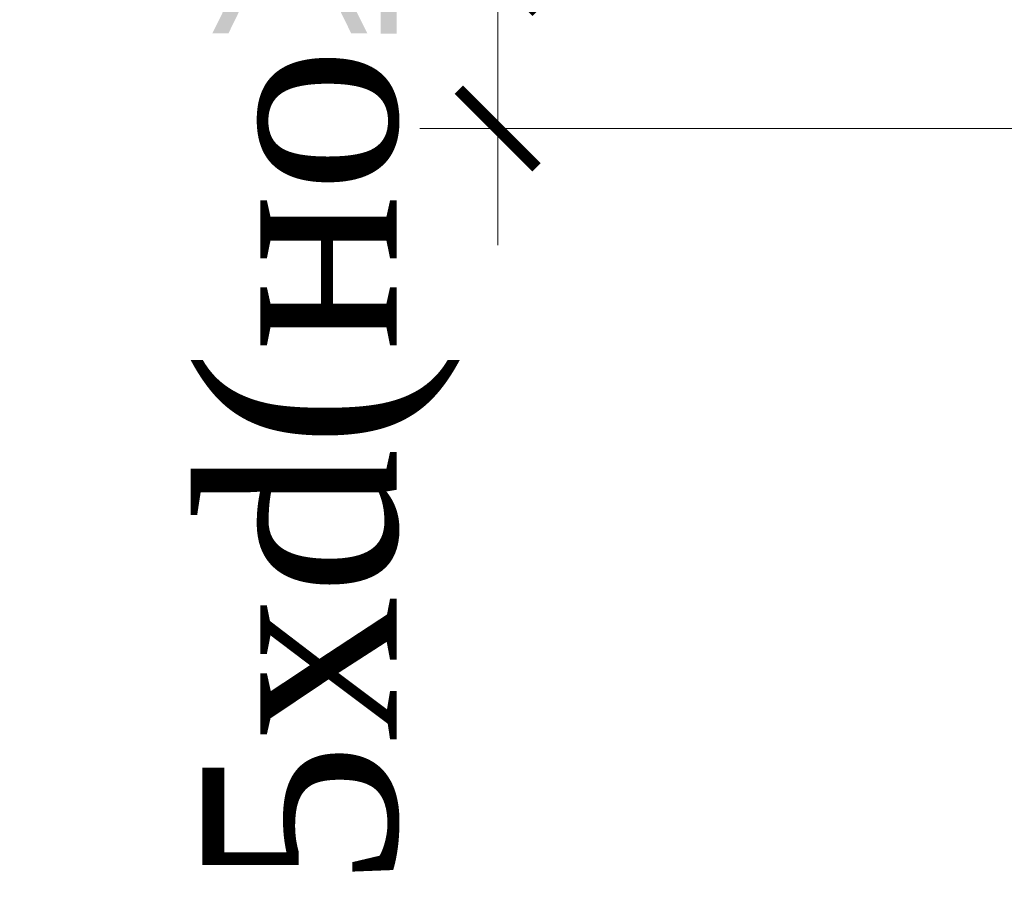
# Model space of a CAD drawing. Header units: millimetres. Extents: x -33345 to 4712671, y -3392 to 121473.
# Tile 386 of 656: x 2213859 to 2215020, y 79083 to 80099. Entities that reach past the tile are written whole.
import ezdxf

# ---------------------------------------------------------------- set-up
doc = ezdxf.new("R2010")
doc.units = ezdxf.units.MM
doc.layers.add('РАЗМЕРЫ', color=172, linetype='Continuous', lineweight=13)
doc.styles.add('SHahzod', font='times.ttf')
doc.dimstyles.new('SHOH 5', dxfattribs={"dimtxt": 250, "dimasz": 100, "dimexe": 100, "dimexo": 50, "dimgap": 50, "dimtad": 1, "dimdec": 0, "dimlfac": 0.05, "dimtxsty": 'SHahzod', "dimblk": 'ARCHTICK', "dimcen": 200, "dimdle": 150, "dimadec": 0, "dimazin": 0, "dimtfac": 1, "dimtdec": 0, "dimtmove": 0, "dimatfit": 3, "dimfxl": 100, "dimlwd": 9, "dimlwe": 9, "dimarcsym": 0})

# ---------------------------------------------------------------- blocks, each defined once
blk = doc.blocks.new('_ArchTick')
at = {"color": 0, "linetype": 'ByBlock', "const_width": 0.15}
blk.add_lwpolyline([(-0.5, -0.5), (0.5, 0.5)], dxfattribs=at)
blk = doc.blocks.new('*D116')
at = {"layer": 'Defpoints', "color": 0, "lineweight": 25, "transparency": 16777216}
for p in [(1258588.4, -413250.2), (1259666.9, -413250.2), (1259666.9, -413450.2)]:
    blk.add_point(p, dxfattribs=at)
at = {"layer": 'РАЗМЕРЫ', "color": 0, "lineweight": 9, "transparency": 16777216}
for p, q in [((1258588.4, -413600.2), (1258588.4, -413100.2)), ((1259616.9, -413250.2), (1258488.4, -413250.2)), ((1259616.9, -413450.2), (1258488.4, -413450.2))]:
    blk.add_line(p, q, dxfattribs=at)
at = {"layer": 'РАЗМЕРЫ', "color": 0, "lineweight": 9, "transparency": 16777216, "xscale": 100, "yscale": 100, "zscale": 100}
for p, rotation in [((1258588.4, -413250.2), 90), ((1258588.4, -413450.2), 270)]:
    blk.add_blockref('_ArchTick', p, dxfattribs=dict(at, rotation=rotation))
at = {"layer": 'РАЗМЕРЫ', "color": 0, "transparency": 16777216, "insert": (1258363.5, -413350.2), "char_height": 250, "attachment_point": 5, "rotation": 90, "style": 'SHahzod'}
blk.add_mtext('0.5хd(но{\\H1.08333x;≥10 мм.}', dxfattribs=at)
blk = doc.blocks.new('asdfsad')
at = {"layer": 'РАЗМЕРЫ'}
dim = blk.add_linear_dim(base=(1258588.4, -413250.2), p1=(1259666.9, -413450.2), p2=(1259666.9, -413250.2), angle=90, text='0.5хd(но{\\H1.08333x;≥10 мм.}', dimstyle='SHOH 5', override={"dimtad": 3, "dimtmove": 1}, dxfattribs=at)
dim.commit()
dim.dimension.update_dxf_attribs({"geometry": '*D116', "text_midpoint": (1258588.4, -413350.2), "dimtype": 128})

msp = doc.modelspace()

# ---------------------------------------------------------------- block references
at = {"lineweight": 25, "xscale": 0.9162906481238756, "yscale": 0.9162906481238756, "zscale": 0.9162906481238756}
msp.add_blockref('asdfsad', (1061190.092, 458811.149, 1359241.5), dxfattribs=at)

doc.saveas('drawing.dxf')
